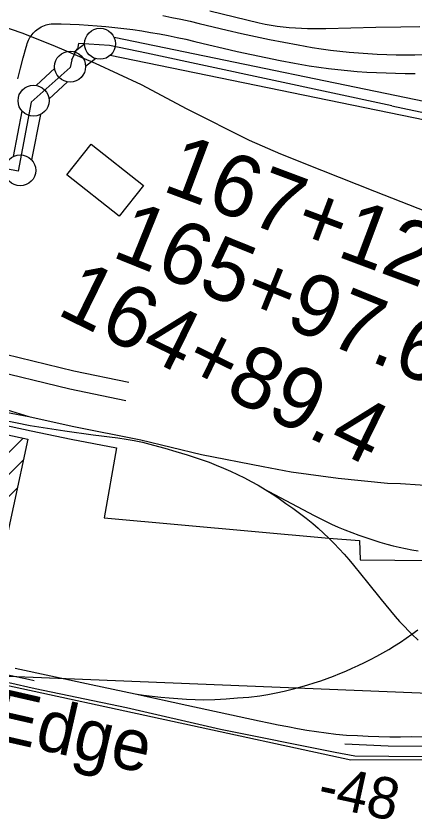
# Model space of a CAD drawing. Extents: x 3651524 to 3689615, y 505651 to 531377.
# Drawn here: x 3665041 to 3665685, y 515425 to 516724 of the extents above; entities that cross this region are included whole.
import ezdxf

# ---------------------------------------------------------------- set-up
doc = ezdxf.new("R2010")
doc.units = 0
for name, color, linetype in [('V-BLDG-OTLN', 7, 'Continuous'), ('V-CHAN-DOCK', 7, 'Continuous'), ('V-FLOD-BASE', 7, 'Continuous'), ('V-RAIL-TRAK', 7, 'Continuous'), ('V-RIVR-EDGE', 7, 'Continuous'), ('V-RIVR-IDEN', 7, 'Continuous'), ('V-RIVR-RANG', 7, 'Continuous'), ('V-ROAD-CNTR', 7, 'Continuous'), ('V-SURV-IDEN', 7, 'Continuous'), ('V-SURV-LINE', 7, 'Continuous'), ('V-TOPO-DPTH', 7, 'Continuous')]:
    doc.layers.add(name, color=color, linetype=linetype)

msp = doc.modelspace()

# ---------------------------------------------------------------- linework, layer by layer
at = {"layer": 'V-BLDG-OTLN'}
for p, q in [((3664774.808, 515763.968), (3665052.62, 516041.779)), ((3664803.859, 515757.663), (3665053.252, 516007.056)), ((3664832.909, 515751.358), (3665043.451, 515961.9))]:
    msp.add_line(p, q, dxfattribs=at)
for points in [[(3662715.883, 516548.951), (3665060.421, 516040.086), (3664990.338, 515717.189), (3662645.798, 516226.051)], [(3665123.172, 516467.4), (3665162.446, 516516.928), (3665247.145, 516449.764), (3665207.873, 516400.235)]]:
    msp.add_lwpolyline(points, close=True, dxfattribs=at)
at = {"layer": 'V-CHAN-DOCK'}
for points in [[(3662559.424, 516399.795), (3662660.228, 516379.434), (3662696.677, 516567.565), (3665065.756, 516053.876), (3665130.502, 516040.287), (3665203.662, 516026.31), (3665183.356, 515913.35), (3665546.465, 515880.197), (3665595.969, 515876.523), (3665596.983, 515845.273), (3665821.173, 515843.419), (3665913.202, 515842.983), (3665983.958, 515843.315), (3666025.631, 515843.511), (3666052.978, 515843.638), (3667820.683, 515825.896), (3667915.317, 515825.472), (3667979.323, 515825.21), (3668084.389, 515821.362), (3668186.038, 515806.647), (3668350.551, 515785.629), (3668427.888, 515771.231), (3668430.178, 515685.363)], [(3662696.724, 516157.261), (3662753.07, 516143.918), (3662861.729, 516119.997), (3662981.842, 516093.656), (3663096.381, 516069.146), (3663194.826, 516047.341), (3663335.679, 516016.768), (3663497.889, 515982.276), (3663643.703, 515949.252), (3663778.983, 515919.889), (3663964.106, 515879.318), (3664106.817, 515848.445), (3664223.213, 515823.324), (3664404.311, 515783.849), (3664598.716, 515742.393), (3664746.069, 515710.614), (3664901.535, 515676.399), (3665072.115, 515637.616), (3665219.401, 515606.949), (3665371.285, 515571.975), (3665556.703, 515534.745), (3665588.273, 515529.018), (3665753.794, 515527.321)]]:
    msp.add_lwpolyline(points, dxfattribs=at)
at = {"layer": 'V-FLOD-BASE'}
for p, q in [((3665131.487, 516652.856), (3665139.814, 516671.327)), ((3665647.933, 516578.913), (3665711.609, 516565.013))]:
    msp.add_line(p, q, dxfattribs=at)
for points in [[(3665647.933, 516578.913), (3665251.903, 516663.778), (3665191.999, 516676.257), (3665142.079, 516679.585), (3665140.49, 516670.477)], [(3665131.487, 516652.856), (3665128.767, 516640.482), (3665065.535, 516584.738), (3665044.735, 516473.251), (3665008.127, 516479.907), (3664997.312, 516410.019)]]:
    msp.add_lwpolyline(points, dxfattribs=at)
at = {"layer": 'V-RAIL-TRAK'}
for points in [[(3664452.583, 516763.34), (3664528.158, 516756.714), (3664612.966, 516751.365), (3664670.242, 516750.812), (3664733.462, 516752.956), (3664768.561, 516753.944), (3664817.018, 516751.707), (3664854.404, 516746.339), (3664906.174, 516738.782), (3664957.136, 516727.731), (3664986.333, 516718.775), (3665017.792, 516708.044), (3665050.63, 516696.411), (3665100.607, 516676.734), (3665168.899, 516647.493), (3665243.375, 516612.945), (3665317.05, 516573.875), (3665417.713, 516523.437), (3665468.522, 516501.298), (3665534.748, 516474.924), (3665620.305, 516441.044), (3665717.38, 516402.699)], [(3665354.383, 516731.923), (3665433.714, 516712.623), (3665443.409, 516710.729), (3665453.143, 516709.049), (3665462.912, 516707.585), (3665472.71, 516706.336), (3665482.534, 516705.306), (3665492.379, 516704.49), (3665502.238, 516703.894), (3665512.109, 516703.516), (3665521.985, 516703.354), (3665531.862, 516703.411), (3665541.738, 516703.688), (3665581.967, 516704.673), (3665622.2, 516705.537), (3665662.435, 516706.282), (3665693.431, 516706.764)], [(3662639.97, 516601.116), (3662722.989, 516582.618), (3662860.058, 516551.443), (3663016.439, 516516.664), (3663168.309, 516481.453), (3663307.423, 516451.726), (3663479.625, 516414.148), (3663703.408, 516365.108), (3663890.208, 516322.262), (3664066.111, 516283.674), (3664246.529, 516244.903), (3664439.895, 516203.316), (3664653.6, 516157.926), (3664852.92, 516116.164), (3665061.875, 516076.705), (3665131.745, 516061.226), (3665242.699, 516039.167), (3665340.936, 516015.611), (3665440.18, 515995.958), (3665485.586, 515987.344), (3665561.382, 515977.027), (3665641.275, 515969.191), (3665661.97, 515968.636), (3665725.831, 515964.626)], [(3662630.668, 516591.83), (3662668.486, 516581.744), (3662765.895, 516559.209), (3662963.996, 516514.158), (3663147.292, 516474.783), (3663330.59, 516434.589), (3663562.377, 516385.588), (3663801.571, 516332.518), (3664022.265, 516284.698), (3664254.062, 516233.645), (3664517.742, 516177.405), (3664792.274, 516117.931), (3665063.917, 516062.139), (3665119.999, 516053.577), (3665165.807, 516047.222)], [(3664426.002, 516214.441), (3664757.665, 516143.467), (3665012.313, 516091.915), (3665061.875, 516076.705)], [(3662614.82, 516182.324), (3662676.676, 516168.246), (3662746.748, 516153.179), (3662826.477, 516136.515), (3662911.346, 516117.822), (3663051.491, 516087.688), (3663177.047, 516060.155), (3663258.838, 516042.528), (3663329.933, 516027.205), (3663476.649, 515996.075), (3663614.742, 515965.933), (3663752.63, 515935.172), (3663839.346, 515917.032), (3663895.648, 515905.256), (3664054.491, 515870.897), (3664195.252, 515840.972), (3664338.071, 515809.207), (3664445.396, 515785.87), (3664501.643, 515773.642), (3664662.337, 515738.881), (3664818.712, 515705.744), (3664971.603, 515671.36), (3665061.195, 515652.689), (3665070.649, 515650.477)], [(3665165.807, 516047.222), (3665179.137, 516045.876), (3665192.443, 516044.287), (3665205.718, 516042.452), (3665218.957, 516040.371), (3665232.154, 516038.049), (3665245.304, 516035.485), (3665263.443, 516030.737), (3665281.515, 516025.73), (3665299.511, 516020.469), (3665317.431, 516014.947), (3665335.269, 516009.174), (3665353.025, 516003.145), (3665364.592, 515998.488), (3665376.071, 515993.617), (3665387.46, 515988.538), (3665398.755, 515983.25), (3665409.947, 515977.756), (3665421.039, 515972.056), (3665432.024, 515966.156), (3665443.506, 515959.047), (3665454.866, 515951.754), (3665466.107, 515944.275), (3665477.222, 515936.611), (3665488.211, 515928.765), (3665499.07, 515920.741), (3665509.793, 515912.539), (3665520.381, 515904.165), (3665529.243, 515896.36), (3665537.941, 515888.369), (3665546.465, 515880.197), (3665554.812, 515871.845), (3665562.984, 515863.32), (3665570.971, 515854.624), (3665578.776, 515845.76), (3665586.388, 515836.732), (3665608.589, 515808.933), (3665631.027, 515781.326), (3665653.698, 515753.909), (3665660.759, 515745.899), (3665667.985, 515738.039), (3665675.37, 515730.329), (3665680.588, 515725.102), (3665690.609, 515715.374)], [(3665440.599, 515960.845), (3665467.942, 515946.153), (3665495.373, 515931.622), (3665522.89, 515917.26), (3665550.491, 515903.063), (3665561.448, 515898.349), (3665572.48, 515893.82), (3665583.589, 515889.481), (3665594.771, 515885.329), (3665606.018, 515881.369), (3665617.334, 515877.598), (3665628.712, 515874.02), (3665640.148, 515870.637), (3665650.155, 515868.05), (3665660.213, 515865.667), (3665670.317, 515863.487), (3665680.463, 515861.513), (3665690.648, 515859.748)], [(3665233.457, 515628.713), (3665247.244, 515626.778), (3665261.057, 515625.053), (3665274.898, 515623.544), (3665288.759, 515622.243), (3665302.638, 515621.158), (3665316.532, 515620.283), (3665330.438, 515619.622), (3665344.354, 515619.173), (3665362.526, 515619.966), (3665380.685, 515620.998), (3665398.828, 515622.274), (3665416.955, 515623.794), (3665435.058, 515625.553), (3665448.12, 515627.9), (3665461.133, 515630.509), (3665474.088, 515633.382), (3665486.983, 515636.52), (3665499.811, 515639.915), (3665512.57, 515643.571), (3665522.988, 515646.784), (3665533.343, 515650.196), (3665543.632, 515653.805), (3665553.852, 515657.61), (3665563.996, 515661.61), (3665574.059, 515665.8), (3665584.043, 515670.183), (3665593.943, 515674.754), (3665603.751, 515679.514), (3665613.778, 515684.464), (3665623.695, 515689.633), (3665633.492, 515695.019), (3665643.171, 515700.618), (3665652.725, 515706.428), (3665662.148, 515712.449), (3665671.438, 515718.673), (3665680.588, 515725.102), (3665689.954, 515732.071)], [(3665039.613, 515670.13), (3665162.7, 515643.815), (3665233.457, 515628.713), (3665317.021, 515610.875), (3665433.948, 515585.557), (3665449.303, 515582.156), (3665464.702, 515578.949), (3665480.14, 515575.932), (3665495.617, 515573.11), (3665511.126, 515570.48), (3665526.667, 515568.047), (3665542.238, 515565.809), (3665557.833, 515563.763), (3665575.194, 515562.442), (3665592.569, 515561.379), (3665609.961, 515560.574), (3665627.361, 515560.027), (3665644.769, 515559.74), (3665662.177, 515559.712), (3665679.585, 515559.941), (3665794.14, 515558.632)], [(3665572.222, 515548.136), (3665642.444, 515545.181), (3665735.647, 515544.389)]]:
    msp.add_lwpolyline(points, dxfattribs=at)
at = {"layer": 'V-RIVR-EDGE'}
msp.add_lwpolyline([(3665982.58, 515522.556), (3665581.855, 515521.709), (3665005.588, 515646.904), (3664839.628, 515682.853), (3664507.72, 515759.652), (3664265.824, 515812.945), (3663943.093, 515884.206), (3663448.268, 515988.368)], dxfattribs=at)
at = {"layer": 'V-ROAD-CNTR'}
for points in [[(3665278.265, 516724.386), (3665292.97, 516721.592), (3665307.634, 516718.588), (3665322.253, 516715.374), (3665336.795, 516711.956), (3665359.618, 516706.336), (3665382.348, 516700.947), (3665405.123, 516695.756), (3665427.943, 516690.762), (3665450.804, 516685.966), (3665473.707, 516681.367), (3665496.647, 516676.968), (3665519.395, 516672.811), (3665534.2, 516670.715), (3665549.232, 516668.802), (3665564.287, 516667.099), (3665579.366, 516665.606), (3665594.461, 516664.324), (3665609.575, 516663.253), (3665624.704, 516662.393), (3665639.841, 516661.744), (3665654.987, 516661.306), (3665670.136, 516661.079), (3665685.161, 516661.063), (3665715.066, 516661.962)], [(3665063.585, 516688.85), (3665063.932, 516689.445), (3665065.461, 516691.744), (3665067.129, 516693.951), (3665068.918, 516696.051), (3665070.836, 516698.044), (3665072.869, 516699.925), (3665075.002, 516701.674), (3665077.238, 516703.294), (3665079.572, 516704.783), (3665081.982, 516706.128), (3665084.468, 516707.325), (3665087.03, 516708.377), (3665089.645, 516709.273), (3665092.307, 516710.014), (3665095.005, 516710.594), (3665097.739, 516711.012), (3665100.131, 516711.236), (3665113.961, 516711.028), (3665128.491, 516710.601), (3665143.016, 516709.967), (3665157.526, 516709.122), (3665172.026, 516708.068), (3665186.505, 516706.805), (3665200.969, 516705.336), (3665215.408, 516703.657), (3665229.822, 516701.772), (3665244.207, 516699.677), (3665258.56, 516697.379), (3665272.879, 516694.872), (3665287.16, 516692.16), (3665301.402, 516689.242), (3665315.599, 516686.12), (3665329.777, 516682.788), (3665352.572, 516677.176), (3665375.554, 516671.727), (3665398.583, 516666.478), (3665421.655, 516661.428), (3665444.772, 516656.578), (3665467.929, 516651.929), (3665491.125, 516647.48), (3665514.593, 516643.191), (3665530.204, 516640.981), (3665545.652, 516639.016), (3665561.123, 516637.265), (3665576.618, 516635.732), (3665592.131, 516634.414), (3665607.663, 516633.313), (3665623.21, 516632.429), (3665638.765, 516631.762), (3665654.329, 516631.312), (3665669.896, 516631.079), (3665685.595, 516631.063)], [(3665043.931, 516622.436), (3665048.263, 516639.387), (3665052.787, 516656.194), (3665057.642, 516673.364), (3665058.453, 516676.812), (3665059.244, 516679.458), (3665060.191, 516682.055), (3665061.291, 516684.59), (3665062.54, 516687.057), (3665063.59, 516688.859)], [(3665223.141, 516131.909), (3665134.495, 516150.081), (3665001.747, 516182.334)], [(3665218.745, 516102.187), (3665127.939, 516120.801), (3664990.4, 516154.218)]]:
    msp.add_lwpolyline(points, dxfattribs=at)
at = {"layer": 'V-SURV-LINE'}
for points in [[(3665199.456, 516689.61), (3665767.934, 516572.35)], [(3665135.345, 516666.107), (3665151.854, 516678.731)], [(3665761.854, 516542.973), (3665193.378, 516660.232)], [(3665170.08, 516654.902), (3665153.571, 516642.278)], [(3665073.927, 516611.614), (3665103.738, 516639.4)], [(3665124.181, 516617.444), (3665094.37, 516589.657)], [(3665036.988, 516496.882), (3665051.037, 516570.215)], [(3665080.5, 516564.561), (3665066.451, 516491.228)]]:
    msp.add_lwpolyline(points, dxfattribs=at)
for centre in [(3665176.844, 516678.958), (3665128.581, 516642.051), (3665069.527, 516587.006), (3665047.961, 516474.436)]:
    msp.add_circle(centre, 25, dxfattribs=at)
at = {"layer": 'V-TOPO-DPTH'}
msp.add_lwpolyline([(3669787.963, 515464.113), (3664164.433, 515692.133), (3664126.292, 515694.499), (3664109.606, 515697.143), (3664058.742, 515705.888), (3664008.058, 515715.518), (3663957.644, 515726.477), (3663907.411, 515738.322), (3663615.598, 515811.191)], dxfattribs=at)

# ---------------------------------------------------------------- texts
at = {"layer": 'V-RIVR-IDEN'}
msp.add_text('Water Edge', height=83, rotation=347.181186, dxfattribs=at).set_placement((3664678.286, 515630.222))
at = {"layer": 'V-RIVR-RANG'}
msp.add_text('-48', height=67, rotation=347.616472, dxfattribs=at).set_placement((3665525.361, 515450.813))
at = {"layer": 'V-SURV-IDEN'}
for s, rotation, p in [('167+12.2', 339.436827, (3665275.136, 516442.287)), ('165+97.6', 337.967381, (3665193.637, 516335.91)), ('164+89.4', 333.916663, (3665104.698, 516243.025))]:
    msp.add_text(s, height=100, rotation=rotation, dxfattribs=at).set_placement(p)

doc.saveas('drawing.dxf')
